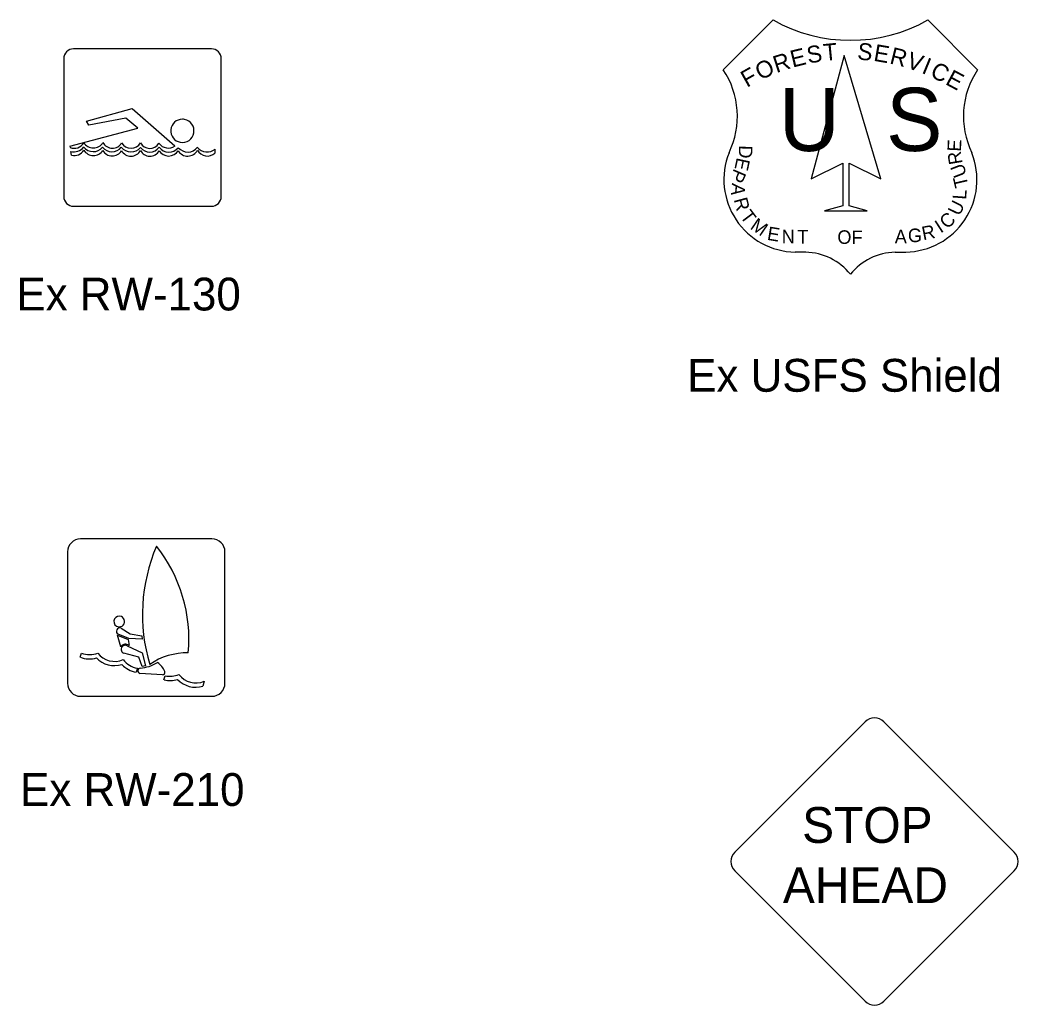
# Model space of a CAD drawing. Extents: x 42133 to 45533, y 41351 to 47951.
# Drawn here: x 43044.1 to 43272.1, y 46320.4 to 46545.6 of the extents above; entities that cross this region are included whole.
import ezdxf

# ---------------------------------------------------------------- set-up
doc = ezdxf.new("R2010")
doc.units = 0
doc.layers.add('P_TRAF_SIGN_SignDetails', color=7, linetype='Continuous')

msp = doc.modelspace()

# ---------------------------------------------------------------- linework, layer by layer
at = {"layer": 'P_TRAF_SIGN_SignDetails'}
for p, q in [((43204.75, 46534.2), (43216.13, 46545.57)), ((43262.86, 46534.2), (43251.49, 46545.57)), ((43087.8, 46538.96), (43056.32, 46538.96)), ((43054.07, 46536.71), (43054.07, 46505.25)), ((43090.05, 46505.25), (43090.05, 46536.71)), ((43232.36, 46537.48), (43224.81, 46509.27)), ((43240.76, 46509.27), (43232.36, 46537.48)), ((43059.28, 46522.44), (43069.68, 46525.31)), ((43069.68, 46525.31), (43079.48, 46516.78)), ((43068.26, 46523.11), (43059.79, 46521.55)), ((43070.97, 46520.83), (43068.26, 46523.11)), ((43055.46, 46516.71), (43070.97, 46520.83)), ((43059.79, 46521.55), (43059.28, 46522.44)), ((43055.46, 46516.71), (43055.53, 46516.45)), ((43055.85, 46514.64), (43055.66, 46515.52)), ((43088.62, 46516.01), (43088.61, 46515.16)), ((43224.81, 46509.27), (43232.05, 46512.82)), ((43232.05, 46512.82), (43232.05, 46503.07)), ((43233.5, 46503.07), (43233.5, 46512.82)), ((43233.5, 46512.82), (43240.76, 46509.27)), ((43056.32, 46502.99), (43087.8, 46502.99)), ((43232.05, 46503.07), (43227.9, 46501.96)), ((43237.66, 46501.96), (43233.5, 46503.07)), ((43227.9, 46501.96), (43237.66, 46501.96)), ((43223.6, 46492.5), (43221.18, 46492.53)), ((43244.01, 46492.5), (43246.44, 46492.53)), ((43087.9, 46427), (43057.92, 46427)), ((43054.93, 46424), (43054.93, 46394.02)), ((43090.89, 46394.02), (43090.89, 46424)), ((43067.09, 46402.28), (43066.33, 46405)), ((43066.33, 46405), (43068.79, 46403.99)), ((43068.97, 46404.19), (43066.5, 46405.18)), ((43067.16, 46406.58), (43069.23, 46405.28)), ((43069.23, 46405.28), (43071.87, 46404.82)), ((43071.87, 46404.82), (43071.98, 46404.05)), ((43068.59, 46402.55), (43072.01, 46400.96)), ((43069.01, 46402.6), (43068.71, 46402.76)), ((43068.79, 46403.99), (43069.01, 46402.6)), ((43071.98, 46404.05), (43068.97, 46404.19)), ((43057.85, 46399.94), (43058.09, 46400.86)), ((43071.22, 46399.95), (43067.77, 46400.83)), ((43071.97, 46397.78), (43071.22, 46399.95)), ((43072.01, 46400.96), (43072.75, 46397.93)), ((43072.75, 46397.93), (43071.97, 46397.78)), ((43070.89, 46397.44), (43070.64, 46396.51)), ((43076.62, 46395.93), (43071.46, 46396.24)), ((43076.96, 46394.78), (43077.2, 46395.69)), ((43086.16, 46394.43), (43085.86, 46393.31)), ((43057.92, 46391.03), (43087.9, 46391.03)), ((43207.38, 46355.39), (43237.16, 46385.17)), ((43241.43, 46385.17), (43271.22, 46355.39)), ((43237.16, 46321.33), (43207.38, 46351.12)), ((43271.22, 46351.12), (43241.43, 46321.33))]:
    msp.add_line(p, q, dxfattribs=at)
msp.add_lwpolyline([(43072, 46397.79), (43071.96, 46397.8)], dxfattribs=at)
for centre, radius, start, end in [((43233.81, 46576.89), 35.96, 240.5499, 299.4501), ((43056.32, 46536.72), 2.25, 90, 180), ((43087.8, 46536.72), 2.25, 360, 90), ((43188.86, 46523.56), 19.12, 334.1735, 33.805), ((43278.75, 46523.56), 19.12, 146.195, 205.8265), ((43081.17, 46520.24), 2.65, 90, 259.7801), ((43081.17, 46520.24), 2.65, 259.7801, 79.7801), ((43081.17, 46520.24), 2.65, 79.7801, 90), ((43056.49, 46518.72), 2.47, 247.1883, 330.5422), ((43056.37, 46518.28), 2.84, 255.6156, 322.3798), ((43060.79, 46518.23), 2.75, 217.9555, 320.4757), ((43060.81, 46518.9), 2.58, 212.5194, 328.9227), ((43065.06, 46518.15), 2.71, 217.7722, 322.5476), ((43065.17, 46518.69), 2.43, 207.6374, 330.6889), ((43069.44, 46518.25), 2.84, 218.1635, 320.4368), ((43069.44, 46518.77), 2.49, 210.4549, 329.3532), ((43073.7, 46518.62), 2.4, 207.8977, 329.7793), ((43073.74, 46518.02), 2.63, 216.8076, 323.8433), ((43077.96, 46519.01), 2.71, 216.4464, 304.3404), ((43078.08, 46518.14), 2.78, 216.9098, 320.5413), ((43082.4, 46518.25), 2.86, 220.9334, 321.4991), ((43086.86, 46518.22), 2.83, 218.4308, 308.6541), ((43056.45, 46517.12), 2.55, 256.3458, 329.7374), ((43060.85, 46517.12), 2.54, 210.3134, 327.8492), ((43065.15, 46516.95), 2.46, 208.8064, 329.3268), ((43069.41, 46516.92), 2.47, 209.5367, 332.2081), ((43073.75, 46516.86), 2.42, 206.9408, 331.0023), ((43078.04, 46517.03), 2.55, 211.7456, 327.9685), ((43082.36, 46517.01), 2.54, 211.5364, 332.5122), ((43086.87, 46517.02), 2.55, 207.6546, 313.1873), ((43221.46, 46509.08), 16.56, 158.1933, 269.0313), ((43246.16, 46509.08), 16.56, 270.9687, 21.8067), ((43056.32, 46505.24), 2.25, 180, 270), ((43087.8, 46505.24), 2.25, 270, 0), ((43223.32, 46479.03), 13.45, 38.8057, 88.8445), ((43244.29, 46479.03), 13.45, 91.1555, 141.1943), ((43057.92, 46423.99), 3, 90, 180), ((43111.74, 46409.67), 39.7, 156.8237, 196.6548), ((43048.58, 46404.07), 34.08, 354.7445, 38.5278), ((43087.9, 46423.99), 3, 0, 90), ((43066.74, 46408.11), 1.23, 66.5123, 238.5668), ((43066.74, 46408.11), 1.23, 238.5668, 66.5123), ((43066.88, 46405.86), 0.778, 69.5559, 240.4849), ((43068.13, 46401.71), 1.19, 60.8525, 151.9117), ((43068.13, 46401.71), 0.946, 60.8525, 247.593), ((43059.92, 46405.54), 5.98, 249.7949, 285.5666), ((43059.92, 46405.54), 5.02, 248.796, 292.3368), ((43065.69, 46403.85), 4.87, 217.3357, 293.5765), ((43082.33, 46385.63), 15.32, 89.2718, 124.2369), ((43065.69, 46403.85), 5.83, 224.2872, 286.4171), ((43071.71, 46402.47), 6.07, 223.9374, 259.7931), ((43071.71, 46402.47), 5.11, 217.1677, 260.6995), ((43070.96, 46406.01), 8.57, 273.7794, 301.9417), ((43071.97, 46394.15), 5.79, 25.7239, 52.4458), ((43071.62, 46396.84), 0.628, 98.3577, 255.5216), ((43076.62, 46396.51), 0.582, 269.9381, 15.3095), ((43078.34, 46400.47), 4.9, 256.6656, 294.4591), ((43084.24, 46398.81), 4.77, 216.1734, 293.7174), ((43057.92, 46394.01), 3, 180, 270), ((43078.34, 46400.47), 5.86, 256.6656, 287.1761), ((43084.24, 46398.81), 5.73, 223.4063, 286.398), ((43087.9, 46394.01), 3, 270, 0), ((43239.3, 46383.04), 3.02, 45, 135), ((43209.51, 46353.25), 3.02, 135, 224.9964), ((43269.08, 46353.25), 3.02, 315.0024, 45), ((43239.29, 46323.46), 3.02, 224.9955, 315.0022)]:
    msp.add_arc(centre, radius, start, end, dxfattribs=at)

# ---------------------------------------------------------------- texts
for s, height, rotation, p in [('E', 3.87, 13.7218, (43220.59, 46534.68)), ('S', 3.87, 9.7082, (43224.18, 46535.58)), ('T', 3.87, 5.6209, (43227.82, 46536.19)), ('S', 3.87, 353.3043, (43235.23, 46536.59)), ('E', 3.87, 350.2886, (43238.94, 46536.26)), ('R', 3.87, 345.97, (43242.58, 46535.67)), ('R', 3.87, 18.2533, (43216.89, 46533.42)), ('V', 3.87, 341.326, (43246.37, 46534.72)), ('I', 3.87, 337.6076, (43249.88, 46533.52)), ('F', 3.87, 29.2371, (43210.14, 46530.04)), ('O', 3.87, 26.9188, (43213.27, 46531.7)), ('C', 3.87, 332.441, (43251.76, 46532.8)), ('E', 3.87, 331.8956, (43255.28, 46530.98)), ('D', 3.1, 269.5746, (43208.33, 46516.93)), ('E', 3.1, 87.534, (43259.05, 46515.44)), ('E', 3.1, 257.8031, (43207.88, 46514.25)), ('R', 3.1, 99.3055, (43259.46, 46512.79)), ('U', 3.1, 111.077, (43260.49, 46510.28)), ('P', 3.1, 246.6252, (43207.26, 46511.76)), ('T', 3.1, 102.8963, (43260.79, 46507.66)), ('A', 3.1, 264.7503, (43206.74, 46508.35)), ('R', 3.1, 285.0044, (43207.12, 46504.54)), ('L', 3.1, 85.7952, (43260.22, 46504.44)), ('U', 3.1, 63.9766, (43258.71, 46500.62)), ('T', 3.1, 306.8229, (43208.47, 46500.67)), ('M', 3.1, 325.4859, (43210.71, 46497.97)), ('C', 3.1, 42.158, (43255.88, 46497.65)), ('E', 3.1, 350.4521, (43214.63, 46495.34)), ('R', 3.1, 11.1352, (43250.44, 46495.21)), ('I', 3.1, 32.9538, (43254.39, 46496.75))]:
    msp.add_text(s, height=height, rotation=rotation, dxfattribs=at).set_placement(p)
for s, height, p in [('U', 14.43, (43217.45, 46515.63)), ('S', 14.43, (43241.95, 46515.63)), ('G', 3.1, (43246.94, 46494.8)), ('N', 3.1, (43218.1, 46494.54)), ('T', 3.1, (43221.65, 46494.48)), ('O', 3.1, (43230.82, 46494.4)), ('F', 3.1, (43234.05, 46494.35)), ('A', 3.1, (43243.93, 46494.52)), ('Ex RW-130', 7.5, (43043.24, 46479.18)), ('Ex USFS Shield', 7.5, (43196.51, 46460.61)), ('Ex RW-210', 7.5, (43044.09, 46365.95)), ('STOP', 8.187, (43222.77, 46357.51)), ('AHEAD', 8.187, (43218.37, 46343.74))]:
    msp.add_text(s, height=height, dxfattribs=at).set_placement(p)

doc.saveas('drawing.dxf')
